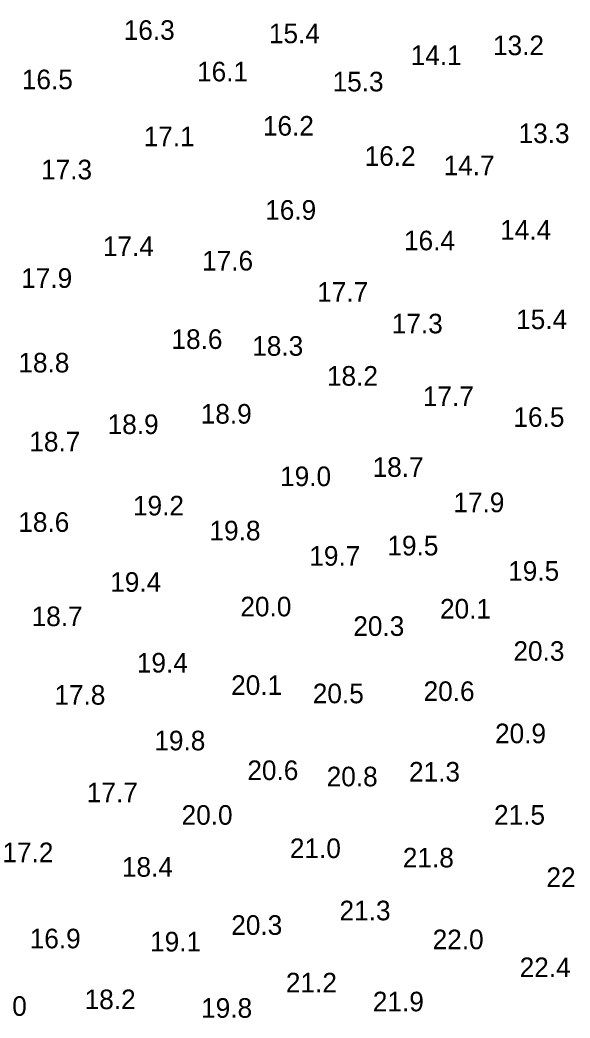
# Model space of a CAD drawing. Extents: x 815352 to 820877, y 582403 to 597439.
# Drawn here: x 819777.2 to 819917.5, y 593043.1 to 593297.8 of the extents above; entities that cross this region are included whole.
import ezdxf

# ---------------------------------------------------------------- set-up
doc = ezdxf.new("R2010")
doc.units = 0
doc.layers.add('V-TOPO-SOUN', color=7, linetype='Continuous')

msp = doc.modelspace()

# ---------------------------------------------------------------- texts
at = {"layer": 'V-TOPO-SOUN'}
for s, p in [('16.3 ', (819803.69, 593292.76)), ('15.4 ', (819840.73, 593291.91)), ('13.2 ', (819897.88, 593288.86)), ('14.1 ', (819876.89, 593286.33)), ('16.5 ', (819777.71, 593280.16)), ('16.1 ', (819822.4, 593282.17)), ('15.3 ', (819856.97, 593279.61)), ('16.2 ', (819839.19, 593268.32)), ('17.1 ', (819808.78, 593265.6)), ('13.3 ', (819904.41, 593266.42)), ('16.2 ', (819865.14, 593260.61)), ('17.3 ', (819782.6, 593257.17)), ('14.7 ', (819885.29, 593258.22)), ('16.9 ', (819839.78, 593246.86)), ('14.4 ', (819899.72, 593241.78)), ('16.4 ', (819875.18, 593239.06)), ('17.4 ', (819798.38, 593237.61)), ('17.6 ', (819823.68, 593233.9)), ('17.9 ', (819777.54, 593229.48)), ('17.7 ', (819853.04, 593225.93)), ('15.4 ', (819903.79, 593218.94)), ('17.3 ', (819872.06, 593217.86)), ('18.6 ', (819815.87, 593213.89)), ('18.3 ', (819836.47, 593212.15)), ('18.8 ', (819776.82, 593207.89)), ('18.2 ', (819855.53, 593204.51)), ('17.7 ', (819880, 593199.32)), ('18.9 ', (819823.34, 593194.83)), ('16.5 ', (819903.1, 593194.01)), ('18.9 ', (819799.59, 593192.17)), ('18.7 ', (819779.61, 593187.74)), ('18.7 ', (819867.18, 593181.25)), ('19.0 ', (819843.58, 593178.88)), ('19.2 ', (819806.05, 593171.4)), ('17.9 ', (819887.78, 593172.22)), ('18.6 ', (819776.8, 593167.21)), ('19.8 ', (819825.57, 593165.04)), ('19.5 ', (819870.95, 593161.2)), ('19.7 ', (819851.03, 593158.58)), ('19.5 ', (819901.76, 593154.74)), ('19.4 ', (819800.25, 593151.92)), ('20.0 ', (819833.45, 593145.65)), ('20.1 ', (819884.37, 593145.09)), ('18.7 ', (819780.2, 593143.16)), ('20.3 ', (819862.25, 593140.66)), ('20.3 ', (819903.1, 593134.3)), ('19.4 ', (819807.04, 593131.31)), ('20.1 ', (819831.09, 593125.6)), ('17.8 ', (819786.01, 593123.11)), ('20.5 ', (819851.92, 593123.47)), ('20.6 ', (819880.18, 593124.06)), ('20.9 ', (819898.41, 593113.27)), ('19.8 ', (819811.5, 593111.46)), ('20.6 ', (819835.23, 593103.88)), ('20.8 ', (819855.46, 593102.28)), ('21.3 ', (819876.46, 593103.49)), ('17.7 ', (819794.28, 593098.21)), ('20.0 ', (819818.45, 593092.47)), ('21.5 ', (819898.15, 593092.5)), ('21.0 ', (819846.08, 593083.97)), ('17.2 ', (819772.75, 593082.92)), ('21.8 ', (819874.89, 593081.58)), ('18.4 ', (819803.23, 593079.21)), ('22.1 ', (819911.51, 593076.59)), ('21.3 ', (819858.74, 593068.09)), ('20.3 ', (819831.12, 593064.38)), ('16.9 ', (819779.71, 593060.94)), ('22.0 ', (819882.49, 593060.71)), ('19.1 ', (819810.42, 593060.15)), ('22.4 ', (819904.68, 593053.59)), ('21.2 ', (819845.06, 593049.69)), ('18.2 ', (819793.72, 593045.42)), ('15.0 ', (819765.96, 593043.71)), ('19.8 ', (819823.44, 593043.22)), ('21.9 ', (819867.24, 593044.86))]:
    msp.add_text(s, height=5, dxfattribs=at).set_placement(p)

doc.saveas('drawing.dxf')
